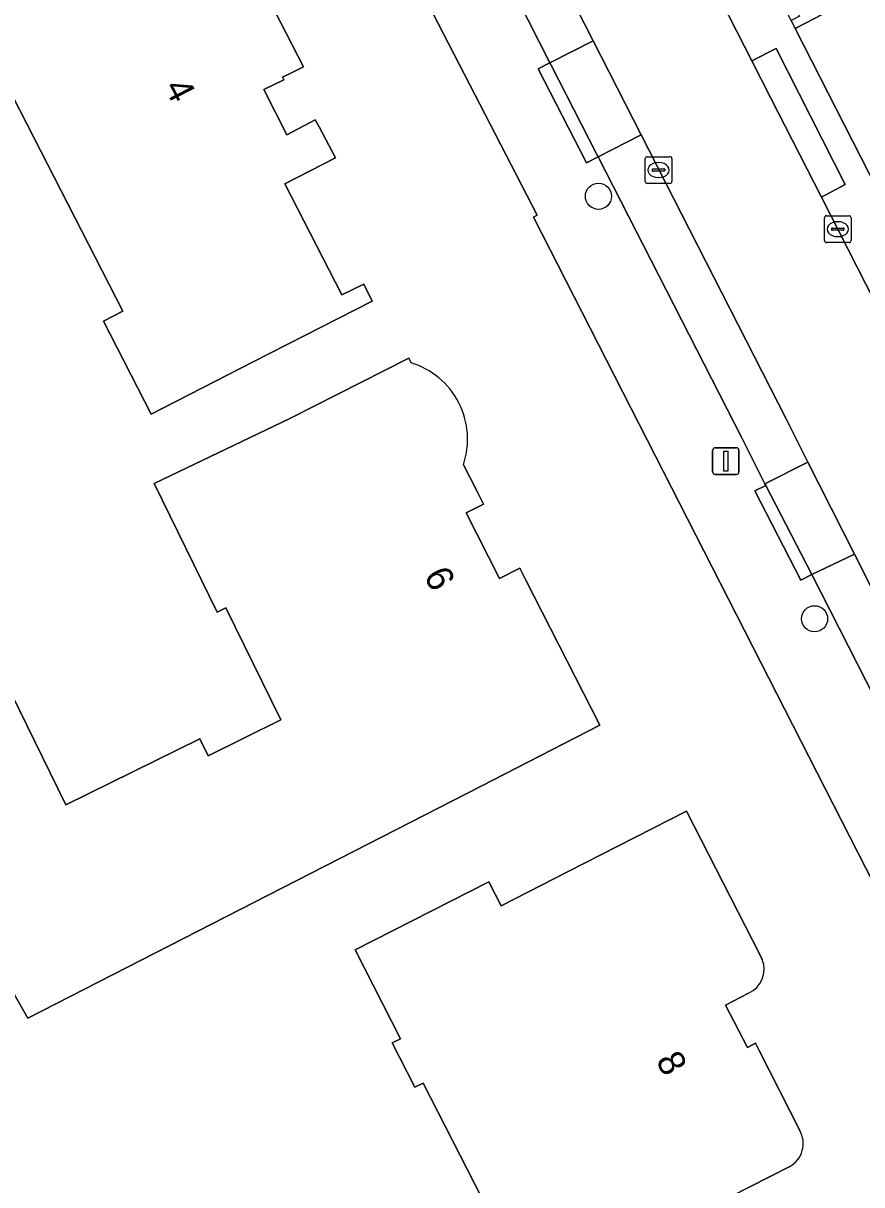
# Model space of a CAD drawing. Extents: x 158835 to 160077, y 386387 to 387778.
# Drawn here: x 159512.89 to 159544.29, y 386830.62 to 386874.1 of the extents above; entities that cross this region are included whole.
import ezdxf

# ---------------------------------------------------------------- set-up
doc = ezdxf.new("R2010")
doc.units = 0
for name, color, linetype in [('IMGEO_Boom', 7, 'Continuous'), ('IMGEO_Erf', 7, 'Continuous'), ('IMGEO_Groenvoorziening', 7, 'Continuous'), ('IMGEO_Kolk', 7, 'Continuous'), ('IMGEO_Lichtmast', 7, 'Continuous'), ('IMGEO_Pand', 7, 'Continuous'), ('IMGEO_Pand_nummerreeks', 7, 'Continuous'), ('IMGEO_Parkeervlak_open', 7, 'Continuous'), ('IMGEO_Voetpad_open', 7, 'Continuous')]:
    doc.layers.add(name, color=color, linetype=linetype)

msp = doc.modelspace()

# ---------------------------------------------------------------- linework, layer by layer
at = {"layer": 'IMGEO_Boom'}
for centre in [(159534.431, 386867.626), (159542.526, 386851.81)]:
    msp.add_circle(centre, 0.489, dxfattribs=at)
at = {"layer": 'IMGEO_Erf'}
for points in [[(159531.993, 386866.849), (159532.135, 386866.922), (159528.036, 386874.843), (159527.829, 386874.725), (159518.35, 386893.451), (159514.326, 386897.305), (159514.409, 386897.495), (159503.161, 386902.757), (159496.898, 386905.688), (159488.786, 386909.483), (159486.143, 386908.598), (159484.373, 386904.822), (159456.555, 386845.349)], [(159521.884, 386875.393), (159523.383, 386872.474), (159522.932, 386872.25), (159522.594, 386872.082), (159522.65, 386871.984), (159521.902, 386871.618), (159522.755, 386869.924), (159523.825, 386870.49), (159523.966, 386870.223), (159524.581, 386869.061), (159522.691, 386868.094), (159524.818, 386863.936), (159525.646, 386864.338), (159525.955, 386863.701), (159521.504, 386861.424), (159517.675, 386859.465), (159515.889, 386862.946), (159516.619, 386863.321), (159512.249, 386871.842), (159509.133, 386870.244), (159506.808, 386874.776)], [(159573.913, 386784.786), (159531.993, 386866.849)], [(159513.062, 386836.861), (159511.264, 386839.997), (159508.303, 386838.3), (159506.744, 386841.018), (159509.705, 386842.716), (159507.347, 386846.829), (159512.157, 386849.581), (159514.486, 386844.844), (159519.501, 386847.31), (159519.809, 386846.683), (159522.54, 386848.026), (159520.48, 386852.216), (159520.157, 386852.058), (159517.788, 386856.876), (159522.873, 386859.312), (159527.334, 386861.569), (159527.415, 386861.393)], [(159529.376, 386857.579), (159529.884, 386856.576), (159530.124, 386856.101), (159529.477, 386855.771), (159530.727, 386853.313), (159531.484, 386853.7), (159531.714, 386853.251), (159534.489, 386847.827), (159530.038, 386845.549), (159513.062, 386836.861)], [(159526.71, 386835.93), (159527.012, 386836.085), (159525.322, 386839.422), (159530.331, 386841.96), (159530.784, 386841.065), (159533.278, 386842.338), (159537.731, 386844.612), (159540.475, 386839.239), (159540.568, 386839.059)], [(159540.055, 386837.792), (159539.187, 386837.347), (159540.01, 386835.765), (159540.313, 386835.918), (159540.461, 386835.626), (159541.968, 386832.656)], [(159541.593, 386831.304), (159537.134, 386829.042), (159531.98, 386826.383), (159527.86, 386834.429), (159527.557, 386834.274), (159526.71, 386835.93)]]:
    msp.add_lwpolyline(points, dxfattribs=at)
for centre, radius, start, end in [((159526.534, 386858.529), 2.996, 341.5174, 72.9032), ((159539.643, 386838.696), 0.993, 294.4805, 21.4341), ((159541.117, 386832.164), 0.983, 298.9799, 30.0156)]:
    msp.add_arc(centre, radius, start, end, dxfattribs=at)
at = {"layer": 'IMGEO_Groenvoorziening'}
msp.add_lwpolyline([(159586.259, 386903.108), (159582.638, 386901.261), (159539.468, 386879.251), (159541.958, 386874.369), (159541.646, 386874.21), (159541.799, 386873.911), (159542.833, 386874.449), (159540.609, 386878.86), (159583.035, 386900.482), (159585.527, 386895.594), (159591.231, 386898.502), (159590.658, 386899.12), (159589.32, 386898.272)], close=True, dxfattribs=at)
at = {"layer": 'IMGEO_Kolk'}
for p, q in [((159536.183, 386868.18), (159536.183, 386869.032)), ((159536.258, 386869.106), (159537.11, 386869.106)), ((159536.671, 386868.886), (159536.696, 386868.886)), ((159537.184, 386869.032), (159537.184, 386868.18)), ((159536.442, 386868.6), (159536.442, 386868.612)), ((159536.88, 386868.563), (159536.482, 386868.563)), ((159536.485, 386868.649), (159536.883, 386868.649)), ((159536.926, 386868.612), (159536.926, 386868.6)), ((159537.11, 386868.106), (159536.258, 386868.106)), ((159536.694, 386868.326), (159536.669, 386868.326)), ((159542.894, 386865.969), (159542.894, 386866.821)), ((159542.969, 386866.895), (159543.821, 386866.895)), ((159543.382, 386866.675), (159543.407, 386866.675)), ((159543.895, 386866.821), (159543.895, 386865.969)), ((159543.153, 386866.389), (159543.153, 386866.401)), ((159543.591, 386866.352), (159543.193, 386866.352)), ((159543.196, 386866.438), (159543.594, 386866.438)), ((159543.637, 386866.401), (159543.637, 386866.389)), ((159543.821, 386865.895), (159542.969, 386865.895)), ((159543.405, 386866.115), (159543.38, 386866.115))]:
    msp.add_line(p, q, dxfattribs=at)
for points in [[(159536.183, 386868.18), (159536.183, 386869.032)], [(159536.258, 386869.106), (159537.11, 386869.106)], [(159537.184, 386869.032), (159537.184, 386868.18)], [(159537.11, 386868.106), (159536.258, 386868.106)], [(159542.894, 386865.969), (159542.894, 386866.821)], [(159542.969, 386866.895), (159543.821, 386866.895)], [(159543.895, 386866.821), (159543.895, 386865.969)], [(159543.821, 386865.895), (159542.969, 386865.895)]]:
    msp.add_lwpolyline(points, dxfattribs=at)
for centre, radius, start, end in [((159536.26, 386869.03), 0.0765, 91.552, 178.448), ((159536.26, 386869.03), 0.0765, 91.552, 178.448), ((159537.108, 386869.03), 0.0765, 1.552, 88.448), ((159537.108, 386869.03), 0.0765, 1.552, 88.448), ((159536.482, 386868.609), 0.0403, 85.8775, 175.7526), ((159536.479, 386868.599), 0.0366, 178.938, 274.7102), ((159536.883, 386868.606), 0.043, 264.8664, 352.4533), ((159536.887, 386868.611), 0.0386, 1.7309, 96.639), ((159536.26, 386868.182), 0.0765, 181.552, 268.448), ((159536.26, 386868.182), 0.0765, 181.552, 268.448), ((159537.108, 386868.182), 0.0765, 271.552, 358.448), ((159537.108, 386868.182), 0.0765, 271.552, 358.448), ((159542.971, 386866.819), 0.0765, 91.552, 178.448), ((159542.971, 386866.819), 0.0765, 91.552, 178.448), ((159543.819, 386866.819), 0.0765, 1.552, 88.448), ((159543.819, 386866.819), 0.0765, 1.552, 88.448), ((159543.193, 386866.398), 0.0403, 85.8775, 175.7526), ((159543.19, 386866.388), 0.0366, 178.938, 274.7102), ((159543.594, 386866.395), 0.043, 264.8664, 352.4533), ((159543.598, 386866.4), 0.0386, 1.7309, 96.639), ((159542.971, 386865.971), 0.0765, 181.552, 268.448), ((159542.971, 386865.971), 0.0765, 181.552, 268.448), ((159543.819, 386865.971), 0.0765, 271.552, 358.448), ((159543.819, 386865.971), 0.0765, 271.552, 358.448)]:
    msp.add_arc(centre, radius, start, end, dxfattribs=at)
for centre, major_axis, ratio, start_param, end_param in [((159536.67, 386868.606), (-0.387, 0.002), 0.722429, 4.712389, 7.853982), ((159536.695, 386868.606), (-0.39, 0.002), 0.717154, 1.570796, 4.712389), ((159543.381, 386866.395), (-0.387, 0.002), 0.722429, 4.712389, 7.853982), ((159543.406, 386866.395), (-0.39, 0.002), 0.717154, 1.570796, 4.712389)]:
    msp.add_ellipse(centre, major_axis=major_axis, ratio=ratio, start_param=start_param, end_param=end_param, dxfattribs=at)
at = {"layer": 'IMGEO_Lichtmast'}
for p, q in [((159538.705, 386857.313), (159538.705, 386858.113)), ((159538.705, 386858.113), (159538.705, 386857.313)), ((159538.805, 386858.213), (159539.595, 386858.213)), ((159539.595, 386858.213), (159538.805, 386858.213)), ((159539.695, 386858.113), (159539.695, 386857.313)), ((159539.695, 386857.313), (159539.695, 386858.113)), ((159539.595, 386857.213), (159538.805, 386857.213)), ((159538.805, 386857.213), (159539.595, 386857.213))]:
    msp.add_line(p, q, dxfattribs=at)
msp.add_lwpolyline([(159539.125, 386858.088), (159539.275, 386858.088), (159539.275, 386857.338), (159539.125, 386857.338), (159539.125, 386858.088)], dxfattribs=at)
for centre, start, end in [((159538.805, 386858.113), 90, 180), ((159538.805, 386858.113), 90, 180), ((159539.595, 386858.113), 0, 90), ((159539.595, 386858.113), 360, 90), ((159538.805, 386857.313), 180, 270), ((159538.805, 386857.313), 180, 270), ((159539.595, 386857.313), 270, 0), ((159539.595, 386857.313), 270, 0)]:
    msp.add_arc(centre, 0.1, start, end, dxfattribs=at)
at = {"layer": 'IMGEO_Pand'}
for points in [[(159506.808, 386874.776), (159509.133, 386870.244), (159512.249, 386871.842), (159516.619, 386863.321), (159515.889, 386862.946), (159517.675, 386859.465), (159521.504, 386861.424), (159525.955, 386863.701), (159525.646, 386864.338), (159524.818, 386863.936), (159522.691, 386868.094), (159524.581, 386869.061), (159523.966, 386870.223), (159523.825, 386870.49), (159522.755, 386869.924), (159521.902, 386871.618), (159522.65, 386871.984), (159522.594, 386872.082), (159522.932, 386872.25), (159523.383, 386872.474), (159521.884, 386875.393)], [(159527.415, 386861.393), (159527.334, 386861.569), (159522.873, 386859.312), (159517.788, 386856.876), (159520.157, 386852.058), (159520.48, 386852.216), (159522.54, 386848.026), (159519.809, 386846.683), (159519.501, 386847.31), (159514.486, 386844.844), (159512.157, 386849.581), (159507.347, 386846.829), (159509.705, 386842.716), (159511.264, 386839.997), (159513.062, 386836.861), (159530.038, 386845.549), (159534.489, 386847.827), (159531.714, 386853.251), (159531.484, 386853.7), (159530.727, 386853.313), (159529.477, 386855.771)], [(159529.477, 386855.771), (159530.124, 386856.101), (159529.884, 386856.576), (159529.376, 386857.579)], [(159540.568, 386839.059), (159540.475, 386839.239), (159537.731, 386844.612), (159533.278, 386842.338), (159530.784, 386841.065), (159530.331, 386841.96), (159525.322, 386839.422), (159527.012, 386836.085), (159526.71, 386835.93), (159527.557, 386834.274), (159527.86, 386834.429), (159531.98, 386826.383), (159537.134, 386829.042), (159541.593, 386831.304)], [(159541.968, 386832.656), (159540.461, 386835.626), (159540.313, 386835.918), (159540.01, 386835.765), (159539.187, 386837.347), (159540.055, 386837.792)]]:
    msp.add_lwpolyline(points, dxfattribs=at)
for centre, radius, start, end in [((159526.534, 386858.529), 2.996, 341.5174, 72.9032), ((159539.643, 386838.696), 0.993, 294.4805, 21.4341), ((159541.117, 386832.164), 0.983, 298.9799, 30.0156)]:
    msp.add_arc(centre, radius, start, end, dxfattribs=at)
at = {"layer": 'IMGEO_Parkeervlak_open'}
msp.add_lwpolyline([(159516.806, 386901.858), (159516.33, 386902.081), (159515.565, 386900.449), (159515.601, 386900.432), (159516.07, 386900.215), (159516.688, 386899.855), (159517.636, 386899.208), (159518.522, 386898.478), (159519.339, 386897.672), (159520.081, 386896.796), (159520.742, 386895.858), (159521.316, 386894.864), (159532.614, 386872.622), (159534.232, 386873.445), (159522.787, 386895.853)], dxfattribs=at)
for points in [[(159581.319, 386887.17), (159597.498, 386855.525), (159609.518, 386861.67), (159591.483, 386896.947), (159592.305, 386897.366), (159592.669, 386897.71), (159591.595, 386898.846), (159591.231, 386898.502), (159585.527, 386895.594), (159583.035, 386900.482), (159540.609, 386878.86), (159542.833, 386874.449), (159541.799, 386873.911), (159544.571, 386868.473), (159544.882, 386868.632), (159551.58, 386872.047), (159563.739, 386878.182)], [(159534.232, 386873.445), (159532.614, 386872.622), (159532.656, 386872.54), (159534.364, 386869.21), (159534.42, 386869.1), (159536.03, 386869.925)], [(159536.03, 386869.925), (159534.42, 386869.1), (159539.819, 386858.557), (159540.668, 386856.862), (159542.279, 386857.669), (159541.473, 386859.268)], [(159542.279, 386857.669), (159540.668, 386856.862), (159540.697, 386856.803), (159542.42, 386853.463), (159544.016, 386854.223)], [(159544.016, 386854.223), (159542.42, 386853.463), (159549.217, 386840.137), (159550.778, 386840.934), (159546.828, 386848.645)]]:
    msp.add_lwpolyline(points, close=True, dxfattribs=at)
at = {"layer": 'IMGEO_Voetpad_open'}
for points in [[(159561.758, 386834.762), (159552.494, 386852.932), (159547.195, 386863.325), (159544.571, 386868.473), (159541.799, 386873.911), (159541.646, 386874.21), (159539.044, 386879.314), (159540.343, 386879.976), (159540.284, 386880.093), (159539.076, 386882.462), (159537.77, 386881.813), (159533.69, 386889.814), (159529.104, 386898.733)], [(159527.164, 386898.191), (159527.235, 386897.988), (159534.753, 386883.305), (159540.178, 386872.699), (159541.082, 386873.153), (159543.675, 386868.065), (159542.784, 386867.593), (159551.113, 386851.265), (159560.205, 386833.473), (159577.577, 386799.373), (159584.383, 386786.038), (159584.796, 386786.264), (159586.502, 386782.92), (159586.116, 386782.708), (159593.55, 386768.3), (159593.788, 386767.749), (159596.773, 386761.804)], [(159551.113, 386851.265), (159542.784, 386867.593), (159540.893, 386871.301), (159540.178, 386872.699), (159534.753, 386883.305), (159527.235, 386897.988), (159527.164, 386898.191)], [(159522.787, 386895.853), (159534.232, 386873.445), (159536.03, 386869.925), (159541.473, 386859.268), (159542.279, 386857.669), (159544.016, 386854.223), (159546.828, 386848.645), (159550.778, 386840.934), (159552.523, 386837.528), (159555.689, 386831.347), (159559.136, 386824.585), (159560.845, 386821.233), (159565.037, 386813.009), (159567.447, 386808.298), (159569.168, 386804.935), (159576.469, 386790.665), (159578.184, 386787.312), (159578.217, 386787.248), (159579.886, 386783.948), (159586.008, 386771.993), (159589.187, 386765.412), (159593.788, 386767.749)], [(159557.569, 386823.739), (159550.933, 386836.714), (159550.553, 386836.525), (159548.81, 386839.929), (159549.217, 386840.137), (159542.42, 386853.463), (159542.016, 386853.251), (159540.288, 386856.604), (159540.697, 386856.803), (159540.668, 386856.862), (159539.819, 386858.557), (159534.42, 386869.1), (159533.984, 386868.876), (159532.17, 386872.396), (159532.614, 386872.622), (159521.316, 386894.864)], [(159528.036, 386874.843), (159532.135, 386866.922), (159531.993, 386866.849), (159573.913, 386784.786)]]:
    msp.add_lwpolyline(points, dxfattribs=at)
for points in [[(159542.784, 386867.593), (159543.675, 386868.065), (159541.082, 386873.153), (159540.178, 386872.699), (159540.893, 386871.301)], [(159532.656, 386872.54), (159532.614, 386872.622), (159532.17, 386872.396), (159533.984, 386868.876), (159534.42, 386869.1), (159534.364, 386869.21)], [(159540.697, 386856.803), (159540.288, 386856.604), (159542.016, 386853.251), (159542.42, 386853.463)]]:
    msp.add_lwpolyline(points, close=True, dxfattribs=at)

# ---------------------------------------------------------------- texts
at = {"layer": 'IMGEO_Pand_nummerreeks'}
for s, rotation, p in [('4', 297.1271, (159518.151, 386871.716)), ('6', 297.5018, (159527.875, 386853.428)), ('8', 297.4847, (159536.564, 386835.283))]:
    msp.add_text(s, height=1, rotation=rotation, dxfattribs=at).set_placement(p)

doc.saveas('drawing.dxf')
